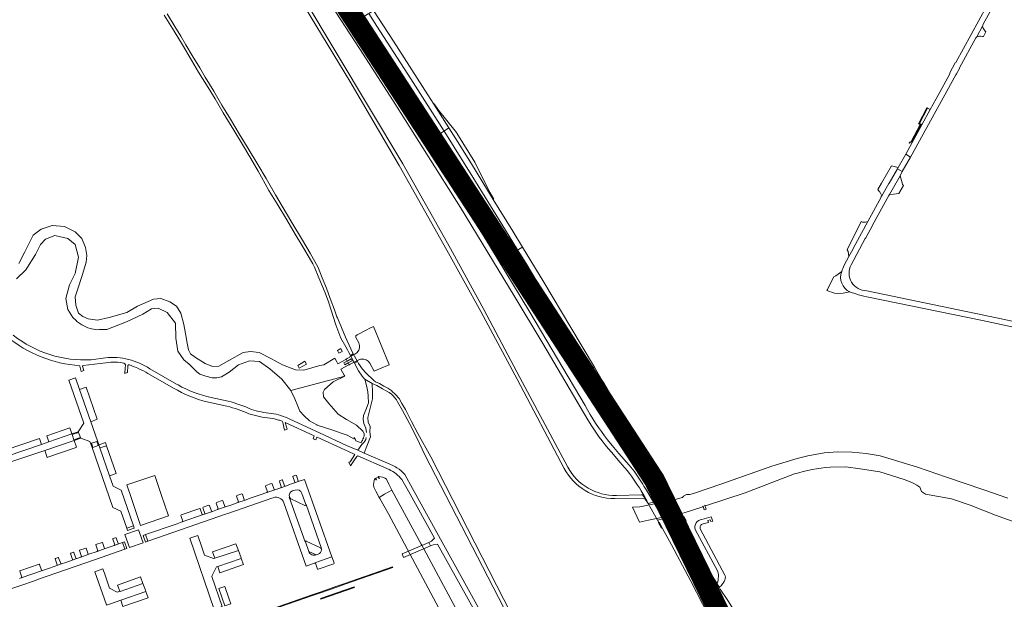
# Model space of a CAD drawing. Header units: metres. Extents: x 166325 to 190320, y 381923 to 404576.
# Tile 366 of 656: x 174709 to 175413, y 389925 to 390339. Entities that reach past the tile are written whole.
import ezdxf

# ---------------------------------------------------------------- set-up
doc = ezdxf.new("R2010")
doc.units = ezdxf.units.M
for name, color, linetype, lineweight in [('B-WE-OG-WATER_BEEK-GV', 8, 'Continuous', 18), ('B-WE-OG-WATER_MEER-GV', 8, 'Continuous', 18), ('B-WE-VH-VERHARDING_ASFALT-GV', 8, 'Continuous', 18), ('B-WE-VH-VERHARDING_BETON-GV', 8, 'Continuous', 18), ('B-WE-VH-VERHARDING_BETONSTRAATSTEEN-GV', 8, 'Continuous', 18), ('B-WE-VH-VERHARDING_FUNDERING_ZAND-GV', 8, 'Continuous', 18), ('B-WE-VH-VERHARDING_GESLOTEN-GV', 8, 'Continuous', 18), ('B-WE-VH-VERHARDING_N-WEG', 8, 'Continuous', 18), ('B-WE-VH-VERHARDING_STRAATBAKSTEEN-GV', 8, 'Continuous', 18)]:
    doc.layers.add(name, color=color, linetype=linetype, lineweight=lineweight)

msp = doc.modelspace()

# ---------------------------------------------------------------- linework, layer by layer
at = {"layer": 'B-WE-OG-WATER_BEEK-GV', "flags": 128}
for points in [[(174706.519, 390154.058), (174713.15, 390160.68), (174720.114, 390171.646), (174723.522, 390178.807), (174727.163, 390182.611), (174733.852, 390185.231), (174743.045, 390183.057), (174748.394, 390178.636), (174750.865, 390169.679), (174748.325, 390157.945), (174744.356, 390149.871), (174741.79, 390140.035), (174743.153, 390132.151), (174746.599, 390126.532), (174749.094, 390124.254), (174749.662, 390123.582), (174753.079, 390121.194), (174757.434, 390119.107), (174759.972, 390118.463), (174764.382, 390117.741), (174765.725, 390117.828), (174771.15, 390117.879), (174785.088, 390123.33), (174796.79, 390128.969), (174803.056, 390132.668), (174807.792, 390133.107), (174814.225, 390130.092), (174820.065, 390122.348), (174820.376, 390111.674), (174821.772, 390102.326), (174826.204, 390096.27), (174829.887, 390093.036), (174831.294, 390091.573), (174835.352, 390087.586), (174837.541, 390086.046), (174841.87, 390084.417), (174846.393, 390083.342), (174849.671, 390083.42), (174853.039, 390084.091), (174858.542, 390087.303), (174865.25, 390092.634), (174873.145, 390095.547), (174880.241, 390094.936), (174887.605, 390089.72), (174896.115, 390082.301), (174902.555, 390074.294), (174941.169, 390084.52), (174940.769, 390085.25), (174938.43, 390089.521), (174944.088, 390092.573), (174944.354, 390092.712), (174943.676, 390093.954), (174941.27, 390092.642), (174940.552, 390093.959), (174942.957, 390095.27), (174942.208, 390096.643), (174941.944, 390096.5), (174936.291, 390093.413), (174935.529, 390094.793), (174934.117, 390097.349), (174926.198, 390092.556), (174923.3, 390092.12), (174911.965, 390088.749), (174905.948, 390089.028), (174896.689, 390092.596), (174888.695, 390097.02), (174879.913, 390101.371), (174873.861, 390102.241), (174868.622, 390101.452), (174858.352, 390095.624), (174851.203, 390091.741), (174846.52, 390091.539), (174841.381, 390093.621), (174834.566, 390097.919), (174830.847, 390100.543), (174829.373, 390103.425), (174828.462, 390108.113), (174827.331, 390114.967), (174826.197, 390121.388), (174823.974, 390129.587), (174820.98, 390134.566), (174816.202, 390137.629), (174809.767, 390139.997), (174804.335, 390139.563), (174793.087, 390134.608), (174785.305, 390130.179), (174772.688, 390126.453), (174764.296, 390124.664), (174757.692, 390125.459), (174753.887, 390127.099), (174750.836, 390129.56), (174748.872, 390135.397), (174748.441, 390141.262), (174749.811, 390145.659), (174753.591, 390157.12), (174756.33, 390166.07), (174756.679, 390170.789), (174755.895, 390176.656), (174753.108, 390183.01), (174748.38, 390187.647), (174740.736, 390191.479), (174731.891, 390192.369), (174724.159, 390189.552), (174718.385, 390185.344), (174712.281, 390173.507), (174708.05, 390165.078)], [(174961.649, 390120.021), (174959.635, 390118.988), (174956.053, 390117.249), (174950.122, 390114.071), (174949.162, 390113.341), (174949.099, 390112.107), (174951.17, 390108.316)], [(174959.105, 390093.811), (174962.214, 390088.073), (174966.042, 390089.707), (174972.901, 390092.652), (174972.65, 390093.263), (174961.649, 390120.021)], [(174950.134, 390101.559), (174949.747, 390101.219), (174948.402, 390100.303), (174944.717, 390098.324), (174944.837, 390098.101), (174942.989, 390097.07), (174942.208, 390096.643), (174942.957, 390095.27), (174945.82, 390096.831), (174946.538, 390095.514), (174943.676, 390093.954), (174944.354, 390092.712), (174945.111, 390093.108), (174946.982, 390094.107), (174950.786, 390095.944), (174951.825, 390096.378), (174952.389, 390096.58), (174952.971, 390096.723)], [(175415.508, 389997.194), (175398.232, 390003.271), (175371.601, 390012.197), (175350.807, 390019.482), (175324.255, 390027.518), (175314.078, 390029.207), (175304.076, 390030.101), (175293.961, 390030.468), (175284.183, 390029.61), (175272.446, 390027.531), (175264.826, 390025.721), (175246.632, 390020.091), (175210.812, 390007.635), (175190.629, 390000.525), (175187.949, 389999.905), (175185.736, 389999.966), (175183.518, 389998.677), (175182.734, 389997.785), (175179.93, 389996.973), (175177.767, 389996.331), (175152.345, 389991.013), (175147.039, 389990.932), (175148.691, 389987.188), (175152.048, 389980.024), (175158.37, 389981.646), (175183.893, 389986.725), (175197.362, 389991.141), (175197.229, 389991.512), (175197.437, 389991.608), (175198.369, 389988.94), (175199.775, 389989.449), (175198.848, 389992.101), (175199.031, 389992.174), (175199.185, 389991.739), (175227.7, 390001.089), (175262.927, 390014.593)], [(175288.271, 390019.411), (175299.549, 390019.756), (175309.901, 390018.335), (175324.016, 390016.043), (175341.252, 390010.579), (175345.501, 390009.071), (175348.274, 390007.882), (175350.35, 390006.638), (175352.582, 390005.083), (175353.804, 390002.103), (175356.641, 390000.091), (175375.069, 389996.735), (175388.579, 389992.248), (175406.653, 389985.063), (175433.718, 389975.34)]]:
    msp.add_lwpolyline(points, dxfattribs=at)
at = {"layer": 'B-WE-OG-WATER_BEEK-GV'}
for points in [[(174951.17, 390108.316, -0.3380051), (174950.134, 390101.559)], [(174952.971, 390096.723, -0.3260218), (174959.105, 390093.811)], [(175262.927, 390014.593, -0.0574438), (175288.271, 390019.411)]]:
    msp.add_lwpolyline(points, format="xyb", dxfattribs=at)
at = {"layer": 'B-WE-OG-WATER_BEEK-GV', "flags": 128}
msp.add_lwpolyline([(174929.77, 390065.062), (174926.018, 390069.823), (174925.783, 390073.095), (174926.787, 390075.067), (174932.936, 390080.445), (174941.169, 390084.52), (174902.555, 390074.294), (174905.395, 390068.335), (174907.699, 390062.971), (174909.128, 390059.518), (174912.114, 390056.101), (174915.936, 390052.526), (174921.168, 390049.752), (174921.471, 390049.591), (174932.658, 390045.871), (174939.295, 390043.514), (174942.9, 390042.31), (174945.578, 390040.91), (174947.712, 390039.761), (174948.266, 390039.653), (174948.168, 390039.886), (174947.923, 390040.467), (174948.173, 390040.566), (174948.536, 390039.744), (174949.167, 390038.313), (174953.014, 390036.8), (174953.282, 390037.858), (174953.419, 390038.398), (174953.793, 390038.222), (174954.247, 390039.633), (174954.524, 390040.262), (174954.614, 390040.574), (174955, 390041.674), (174955.069, 390043.429), (174955.117, 390043.457), (174954.163, 390045.158), (174949.582, 390049.558), (174942.554, 390053.568), (174936.385, 390057.442)], close=True, dxfattribs=at)
at = {"layer": 'B-WE-OG-WATER_MEER-GV', "flags": 128}
msp.add_lwpolyline([(174965.649, 390012.781), (174965.4, 390012.658), (174965.994, 390011.453), (174965.687, 390011.319), (174965.047, 390012.499), (174963.355, 390011.652), (174963.918, 390010.448), (174963.674, 390010.312), (174963.059, 390011.466), (174962.784, 390011.31), (174962.266, 390009.987), (174961.79, 390007.059), (174962.056, 390005.278), (174963.499, 390002.401), (174965.721, 389997.875), (174969.649, 390000.068), (174974.957, 390002.929), (174972.763, 390007.416), (174971.09, 390010.934), (174970.184, 390011.543), (174968.297, 390012.304)], close=True, dxfattribs=at)
msp.add_lwpolyline([(175029.214, 389902.538), (174997.736, 389961.09), (174996.394, 389963.586), (174995.92, 389964.467), (174974.957, 390002.929), (174969.649, 390000.068), (174965.721, 389997.875), (174966.216, 389996.983), (174972.437, 389986.156), (175012.397, 389911.427)], dxfattribs=at)
at = {"layer": 'B-WE-VH-VERHARDING_ASFALT-GV', "flags": 128}
for points in [[(174718.92, 390675.562), (174716.144, 390673.39), (174905.157, 390389.9), (174931.67, 390349.712), (174951.839, 390318.94), (174975.793, 390281.539), (175023.895, 390205.045), (175062.395, 390141.932), (175082.8, 390107.898), (175115.085, 390053.319), (175115.551, 390052.531)], [(175113.074, 390063.583), (175073.523, 390130.26), (175044.688, 390177.918), (175016.29, 390223.903), (174989.606, 390266.45), (174951.481, 390326.072), (174930.287, 390358.331), (174908.046, 390391.841), (174718.92, 390675.562)], [(175427.616, 390399.163), (175378.31, 390308.757), (175377.878, 390308.487), (175374.087, 390301.396), (175373.974, 390300.731), (175368.183, 390290.188), (175364.21, 390282.954), (175359.932, 390275.167), (175353.972, 390264.317), (175342.4, 390243.251), (175345.919, 390241.247), (175378.237, 390300.117), (175378.756, 390300.701), (175380.993, 390304.652), (175380.941, 390305.055), (175392.634, 390326.419), (175393.053, 390326.913), (175393.254, 390327.281), (175397.394, 390334.891), (175397.62, 390335.306), (175397.647, 390335.662), (175431.11, 390397.227)], [(175303.348, 390164.12), (175313.389, 390182.942), (175313.988, 390183.562), (175318.691, 390192.156), (175318.551, 390192.483), (175330.262, 390213.744), (175330.789, 390214.338), (175338.42, 390227.772), (175339.997, 390230.771), (175336.452, 390232.749), (175330.68, 390222.596), (175330.273, 390222.305), (175325.253, 390213.518), (175324.938, 390212.934), (175324.944, 390212.637), (175315.294, 390195.052), (175304.768, 390175.945), (175304.564, 390175.109), (175301.82, 390170.097), (175298.44, 390163.813)], [(175296.619, 390159.428), (175292.502, 390156.316), (175290.916, 390155.637), (175289.84, 390153.474), (175286.425, 390146.605), (175286.052, 390145.855), (175291.439, 390143.944), (175293.643, 390143.598), (175297.797, 390143.923), (175302.453, 390144.756)], [(175302.453, 390144.756), (175303.498, 390144.308), (175305.235, 390143.928), (175306.778, 390143.376)], [(175314.528, 390141.34), (175397.444, 390124.327), (175448.285, 390113.322)], [(175449.089, 390117.328), (175398.359, 390128.264), (175314.575, 390145.659)], [(174751.609, 390091.987), (174751.684, 390091.724), (174752.791, 390087.961), (174754.626, 390088.619), (174753.748, 390091.566), (174753.691, 390091.759)], [(174754.051, 390092.169), (174770.408, 390094.087), (174773.942, 390094.51)], [(174769.997, 390097.632), (174759.716, 390096.25)], [(174784.237, 390091.011), (174784.179, 390090.412), (174784.024, 390086.506), (174785.527, 390087.101), (174785.784, 390087.148), (174786.029, 390091.877)], [(174800.395, 390086.44), (174819.179, 390075.768), (174821.559, 390074.416)], [(174821.961, 390078.246), (174820.799, 390078.907), (174801.837, 390089.691)], [(174857.756, 390066.631), (174845.571, 390069.287)], [(174845.956, 390065.383), (174856.957, 390063.079)], [(174896.413, 390052.319), (174896.825, 390051.452), (174898.155, 390045.959), (174900.069, 390046.617), (174898.649, 390051.408), (174919.411, 390041.818), (174918.583, 390039.667), (174920.433, 390038.905), (174921.27, 390040.802), (174921.388, 390040.906), (174941.233, 390031.756), (174947.445, 390029.016), (174948.408, 390028.592), (174945.009, 390023.284), (174944.167, 390023.032), (174945.208, 390020.493), (174947.76, 390024.108), (174949.896, 390027.133), (174950.492, 390027.672), (174971.261, 390018.513), (174972.887, 390017.796)], [(174978.491, 390019.004), (174977.519, 390019.599), (174976.522, 390020.153), (174972.888, 390021.739), (174955.058, 390029.52), (174950.466, 390031.524), (174942.508, 390034.996), (174923.234, 390043.936), (174901.995, 390053.786)], [(175150.599, 390006.664), (175151.896, 390004.59), (175153.164, 390002.562), (175154.721, 390000.071), (175155.355, 389999.057), (175157.546, 389995.158), (175157.288, 389995.019), (175158.117, 389993.541), (175161.934, 389994.357), (175157.01, 390003.01), (175155.178, 390005.959), (175154.376, 390007.335), (175151.098, 390012.321), (175148.108, 390016.492), (175144.506, 390020.902), (175137.253, 390029.328), (175132.477, 390034.847), (175129.072, 390038.897)], [(175131.937, 390030.262), (175138.259, 390022.785)], [(174897.668, 389993.983), (174913.702, 389948.751), (174917.46, 389950.093), (174919.754, 389950.923), (174919.708, 389951.038), (174931.964, 389955.301), (174912.438, 390010.719), (174908.513, 390009.338), (174905.142, 390008.176), (174903.078, 390007.453), (174898.781, 390005.948), (174895.436, 390004.794), (174891.291, 390003.356), (174885.545, 390001.343), (174880.625, 389999.642), (174874.183, 389997.416), (174869.959, 389995.956), (174864.749, 389994.161), (174861.602, 389993.061), (174859.663, 389992.384), (174855.951, 389991.087), (174850.29, 389989.121), (174846.501, 389987.808), (174840.813, 389985.819), (174839.89, 389985.505), (174825.009, 389980.345), (174821.241, 389979.035), (174798.693, 389971.197), (174800.304, 389966.484), (174824.539, 389974.924), (174834.641, 389978.424), (174855.918, 389985.797), (174857.494, 389986.343)], [(174982.096, 390010.531), (174986.704, 390002.21), (175005.305, 389968.618), (175003.236, 389966.488), (175002.336, 389966.106), (175001.318, 389965.674), (175002.646, 389963.242), (175003.308, 389963.535), (175004.35, 389963.971), (175007.646, 389964.474), (175037.465, 389910.641)], [(175040.794, 389911.977), (174989.728, 390004.088), (174984.157, 390014.138)], [(174903.886, 390002.464), (174905.732, 390003.126)], [(174910.551, 390000.696), (174913.362, 389992.651), (174913.526, 389992.673), (174924.57, 389961.319), (174924.43, 389961.277), (174924.548, 389960.885), (174924.56, 389960.662), (174924.558, 389960.439)], [(174857.494, 389986.343), (174888.982, 389997.253), (174889.997, 389997.605)], [(174915.483, 389959.118), (174913.035, 389966.004), (174912.881, 389965.975), (174901.544, 389997.947), (174901.679, 389997.99)], [(174901.679, 389997.99), (174901.643, 389998.101), (174901.611, 389998.213)], [(175168.616, 389982.428), (175164.808, 389981.612), (175165.763, 389979.909), (175166.016, 389980.056), (175168.218, 389976.063), (175174.978, 389963.804), (175188.759, 389937.822), (175201.053, 389913.829), (175206.708, 389902.581), (175210.291, 389895.141), (175219.508, 389875.819), (175220.013, 389874.753), (175227.221, 389859.343), (175234.307, 389843.586), (175241.535, 389827.094), (175248.53, 389810.481), (175255.343, 389793.707), (175261.841, 389777.312), (175268.275, 389760.689), (175274.514, 389743.95)], [(175278.077, 389744.664), (175277.258, 389746.353), (175275.253, 389752.309), (175268.707, 389769.682), (175254.523, 389805.514), (175246.936, 389823.641), (175239.39, 389840.985), (175231.701, 389858.182), (175223.528, 389875.891), (175222.474, 389878.075), (175213.996, 389895.645), (175213.37, 389896.944), (175209.893, 389904.149), (175204.219, 389915.436), (175191.91, 389939.459), (175178.109, 389965.478), (175169.113, 389981.54), (175168.616, 389982.428)], [(175183.372, 389979.843), (175181.277, 389983.755), (175180.492, 389985.15), (175172.749, 389983.314), (175173.169, 389982.545), (175191.188, 389949.54), (175197.443, 389937.705), (175210.176, 389912.548), (175212.916, 389915.992)], [(175214.463, 389916.826), (175220.418, 389915.699), (175215.132, 389924.234), (175209.806, 389932.311), (175208.995, 389933.616), (175207.249, 389936.422), (175202.801, 389943.573), (175183.372, 389979.843)], [(174697.654, 389930.739), (174719.926, 389938.494), (174721.546, 389939.059), (174755.217, 389950.784), (174767.093, 389954.919), (174783.915, 389960.777), (174782.255, 389965.491), (174779.657, 389964.583), (174776.257, 389963.398), (174769.877, 389961.181), (174764.115, 389959.18), (174758.206, 389957.133), (174752.487, 389955.14), (174749.552, 389954.11), (174746.257, 389952.965), (174741.616, 389951.359), (174738.677, 389950.342), (174738.633, 389950.306), (174735.29, 389949.137), (174730.107, 389947.343), (174725.033, 389945.588), (174724.972, 389945.566), (174709.856, 389940.317), (174708.674, 389939.929)], [(174922.139, 389957.149), (174920.812, 389956.723)]]:
    msp.add_lwpolyline(points, dxfattribs=at)
for points in [[(174961.69, 390346.028), (174961.377, 390345.824), (174958.851, 390344.173), (174958.363, 390343.854), (174964.226, 390334.882), (174988.537, 390297.186), (175012.213, 390259.796), (175012.757, 390260.132), (175015.33, 390261.771), (175015.736, 390262.028), (175004.809, 390279.143), (175000.516, 390285.749), (174976, 390324.023)], [(174958.363, 390343.854), (174957.861, 390343.526), (174955.359, 390341.891), (174954.982, 390341.645), (174968.103, 390321.49), (174989.951, 390287.485), (175008.845, 390257.661), (175009.24, 390257.913), (175011.753, 390259.51), (175012.213, 390259.796), (174988.537, 390297.186), (174964.226, 390334.882)], [(175004.809, 390279.143), (175015.736, 390262.028), (175020.715, 390254.231), (175031.853, 390236.403), (175047.448, 390210.814), (175047.872, 390211.055), (175045.158, 390215.532), (175041.466, 390223.11), (175034.283, 390237.668), (175021.479, 390258.222), (175021.11, 390258.887), (175008.184, 390274.661), (175005.118, 390279.374)], [(175015.736, 390262.028), (175015.33, 390261.771), (175012.757, 390260.132), (175012.213, 390259.796), (175012.684, 390259.051), (175032.908, 390226.73), (175056.185, 390188.922), (175064.862, 390174.77), (175065.399, 390175.097), (175067.899, 390176.621), (175068.244, 390176.832), (175061.373, 390188.144), (175047.448, 390210.814), (175031.853, 390236.403), (175020.715, 390254.231)], [(175012.213, 390259.796), (175011.753, 390259.51), (175009.24, 390257.913), (175008.845, 390257.661), (175010.055, 390255.751), (175024.784, 390232.182), (175026.73, 390229.047), (175033.575, 390218.15), (175049.449, 390192.243), (175061.409, 390172.665), (175061.794, 390172.9), (175064.35, 390174.458), (175064.862, 390174.77), (175056.185, 390188.922), (175032.908, 390226.73), (175012.684, 390259.051)], [(175336.452, 390232.749), (175337.032, 390233.773), (175332.214, 390234.887), (175325.005, 390222.442), (175322.429, 390217.994), (175323.755, 390216.429), (175323.797, 390216.347), (175325.253, 390213.518), (175330.273, 390222.305), (175330.68, 390222.596)], [(175024.784, 390232.182), (175024.397, 390231.93), (175027.029, 390227.694), (175037.914, 390205.242), (175038.173, 390204.884), (175051.129, 390183.666), (175056.916, 390176.568), (175063.451, 390168.293), (175066.293, 390163.786), (175066.714, 390163.975), (175064.246, 390168.021), (175061.409, 390172.665), (175049.449, 390192.243), (175033.575, 390218.15), (175026.73, 390229.047)], [(175315.294, 390195.052), (175313.635, 390194.626), (175311.609, 390194.571), (175311.533, 390194.569), (175310.514, 390195.054), (175300.515, 390174.944), (175301.148, 390173.617), (175301.82, 390170.097), (175304.564, 390175.109), (175304.768, 390175.945)], [(175068.244, 390176.832), (175067.899, 390176.621), (175065.399, 390175.097), (175064.862, 390174.77), (175070.85, 390165.005), (175082.459, 390145.682), (175109.416, 390100.661), (175116.275, 390088.968), (175116.76, 390089.252), (175119.373, 390090.786), (175119.732, 390090.997), (175102.971, 390119.404), (175083.521, 390151.676)], [(175064.862, 390174.77), (175064.35, 390174.458), (175061.794, 390172.9), (175061.409, 390172.665), (175064.246, 390168.021), (175066.714, 390163.975), (175073.652, 390152.673), (175092.378, 390121.431), (175108.907, 390093.596), (175112.823, 390086.941), (175113.183, 390087.152), (175115.757, 390088.664), (175116.275, 390088.968), (175109.416, 390100.661), (175082.459, 390145.682), (175070.85, 390165.005)], [(174947.147, 390100.427), (174945.225, 390099.401), (174948.173, 390093.91), (174950.296, 390094.913)], [(174912.763, 390095.196), (174910.114, 390093.706), (174907.529, 390092.252), (174908.584, 390090.279), (174913.94, 390093.061)], [(175116.275, 390088.968), (175115.757, 390088.664), (175113.183, 390087.152), (175112.823, 390086.941), (175116.748, 390080.27), (175127.537, 390061.934), (175139.991, 390040.411), (175155.461, 390013.515), (175158.669, 390007.928), (175159.082, 390008.165), (175161.71, 390009.682), (175162.149, 390009.925), (175159.983, 390013.743), (175136.97, 390053.685)], [(175119.732, 390090.997), (175119.373, 390090.786), (175116.76, 390089.252), (175116.275, 390088.968), (175136.97, 390053.685), (175159.983, 390013.743), (175162.149, 390009.925), (175162.724, 390010.269), (175165.352, 390011.761), (175165.59, 390011.9), (175163.76, 390015.192), (175144.674, 390048.269), (175126.204, 390080.029), (175125.374, 390081.435)], [(174786.292, 390003.907), (174787.657, 389999.912), (174795.135, 389977.802), (174815.054, 389984.708), (174809.919, 389999.934), (174805.431, 390013.574), (174785.301, 390006.81)], [(175165.59, 390011.9), (175165.352, 390011.761), (175162.724, 390010.269), (175162.149, 390009.925), (175161.71, 390009.682), (175159.082, 390008.165), (175158.669, 390007.928), (175165.942, 389995.214), (175173.875, 389996.909), (175174.174, 389996.973), (175171.775, 390001.145)], [(175161.934, 389994.357), (175158.117, 389993.541), (175164.808, 389981.612), (175168.616, 389982.428)], [(175173.875, 389996.909), (175165.942, 389995.214), (175172.749, 389983.314), (175180.492, 389985.15)], [(175175.912, 389997.349), (175173.875, 389996.909), (175180.492, 389985.15), (175182.482, 389985.635)], [(175002.646, 389963.242), (175001.318, 389965.674), (174982.214, 389957.482), (174983.244, 389954.944)]]:
    msp.add_lwpolyline(points, close=True, dxfattribs=at)
at = {"layer": 'B-WE-VH-VERHARDING_ASFALT-GV'}
for points in [[(175298.44, 390163.813, 0.0253076), (175296.619, 390159.428)], [(175314.575, 390145.659, -0.5695812), (175303.348, 390164.12)], [(175302.453, 390144.756, -0.3911048), (175296.619, 390159.428)], [(175306.778, 390143.376, 0.0553706), (175314.528, 390141.34)], [(174699.612, 390112.855, 0.1548939), (174751.609, 390091.987)], [(174759.716, 390096.25, -0.1819072), (174704.111, 390113.829)], [(174753.691, 390091.759, -0.4284591), (174754.051, 390092.169)], [(174801.837, 390089.691, 0.1820516), (174769.997, 390097.632)], [(174773.942, 390094.51, -0.0689633), (174783.186, 390093.849)], [(174783.186, 390093.849, -0.439868), (174784.237, 390091.011)], [(174786.029, 390091.877, -0.5392668), (174787.22, 390092.593)], [(174787.22, 390092.593, -0.0530338), (174800.395, 390086.44)], [(174845.571, 390069.287, -0.0734713), (174821.961, 390078.246)], [(174821.559, 390074.416, 0.073483), (174845.956, 390065.383)], [(174874.442, 390060.803, 0.043401), (174857.756, 390066.631)], [(175129.072, 390038.897, -0.0352461), (175113.074, 390063.583)], [(174856.957, 390063.079, -0.0459221), (174872.689, 390057.642)], [(174872.689, 390057.642, 0.0485968), (174887.892, 390054.47)], [(174888.703, 390057.925, -0.0544398), (174874.442, 390060.803)], [(174901.995, 390053.786, 0.075992), (174888.703, 390057.925)], [(174887.892, 390054.47, -0.0376601), (174893.812, 390053.189)], [(174893.812, 390053.189, -0.0169493), (174896.413, 390052.319)], [(175115.551, 390052.531, 0.0485275), (175131.937, 390030.262)], [(175138.259, 390022.785, -0.0422348), (175150.599, 390006.664)], [(174972.887, 390017.796, -0.1102843), (174982.096, 390010.531)], [(174984.157, 390014.138, 0.0698991), (174978.491, 390019.004)], [(174901.611, 389998.213, -0.3947509), (174903.886, 390002.464)], [(174905.732, 390003.126, -0.4106937), (174910.551, 390000.696)], [(174889.997, 389997.605, -0.4181128), (174897.668, 389993.983)], [(174924.558, 389960.439, -0.3067631), (174922.139, 389957.149)]]:
    msp.add_lwpolyline(points, format="xyb", dxfattribs=at)
at = {"layer": 'B-WE-VH-VERHARDING_BETON-GV', "flags": 128}
for points in [[(175174.664, 390000.191), (175173.526, 390002.236), (175171.775, 390001.145), (175174.174, 389996.973), (175175.912, 389997.349), (175175.858, 389997.452), (175175.022, 389999.048), (175175.288, 389999.172)], [(175165.942, 389995.214), (175165.361, 389995.09), (175161.934, 389994.357), (175168.616, 389982.428), (175172.749, 389983.314)], [(175183.794, 389984.023), (175183.473, 389983.869), (175182.482, 389985.635), (175180.492, 389985.15), (175181.277, 389983.755), (175183.372, 389979.843), (175185.451, 389980.985)]]:
    msp.add_lwpolyline(points, close=True, dxfattribs=at)
at = {"layer": 'B-WE-VH-VERHARDING_BETONSTRAATSTEEN-GV', "flags": 128}
for points in [[(175358.089, 390276.137), (175357.742, 390276.32), (175357.63, 390276.379), (175351.558, 390265.004), (175352.687, 390264.411), (175346.317, 390252.406), (175345.179, 390251.761), (175344.968, 390251.054), (175345.147, 390251.159), (175346.741, 390252.092), (175353.394, 390264.624), (175352.27, 390265.22)], [(175359.932, 390275.167), (175358.089, 390276.137), (175352.27, 390265.22), (175353.394, 390264.624), (175353.972, 390264.317)], [(175345.919, 390241.247), (175342.4, 390243.251), (175337.032, 390233.773), (175336.452, 390232.749), (175339.997, 390230.771)], [(175340.942, 390220.886), (175340.186, 390221.67), (175339.833, 390222.889), (175338.42, 390227.772), (175330.789, 390214.338), (175333.793, 390214.725), (175337.557, 390215.209)], [(174751.526, 390074.941), (174748.591, 390083.372), (174743.868, 390081.707), (174754.558, 390050.914), (174750.59, 390044.809), (174750.785, 390044.295), (174752.166, 390040.666), (174752.361, 390040.152), (174758.972, 390037.904), (174760.235, 390034.267), (174760.754, 390034.447), (174759.997, 390036.632), (174763.794, 390037.928), (174764.788, 390035.17), (174765.256, 390035.339), (174764.265, 390038.342), (174759.513, 390051.994)], [(174756.311, 390076.685), (174751.526, 390074.941), (174759.513, 390051.994), (174764.204, 390053.707)], [(174747.677, 390038.573), (174752.361, 390040.152), (174752.166, 390040.666), (174747.487, 390039.09), (174746.164, 390042.704), (174750.785, 390044.295), (174750.59, 390044.809), (174745.975, 390043.22), (174729.648, 390037.601), (174724.331, 390035.77), (174699.802, 390027.327), (174663.176, 390014.72), (174676.894, 389975.215), (174702.767, 389983.944), (174692.434, 390013.394), (174692.244, 390013.936), (174689.034, 390022.998), (174694.694, 390024.989), (174695.853, 390021.11), (174726.645, 390031.486)], [(174745.975, 390043.22), (174744.675, 390047.481), (174728.203, 390041.909), (174729.648, 390037.601)], [(174724.331, 390035.77), (174722.875, 390040.056), (174698.355, 390031.57), (174699.802, 390027.327)], [(174748.318, 390033.292), (174749.374, 390033.684), (174747.677, 390038.573), (174726.645, 390031.486), (174728.362, 390026.44), (174728.798, 390026.535), (174737.868, 390029.689), (174739.431, 390030.205)], [(174772.89, 390013.316), (174766.05, 390033.186), (174765.256, 390035.339), (174764.788, 390035.17), (174764.908, 390034.836), (174761.081, 390033.501), (174760.754, 390034.447), (174760.235, 390034.267), (174775.363, 389990.71), (174781.066, 389987.919), (174785.23, 389975.79), (174790.019, 389977.443), (174781.226, 390003.096), (174778.415, 390004.476), (174775.46, 390005.928)], [(174765.256, 390035.339), (174766.05, 390033.186), (174770.757, 390034.77), (174769.964, 390037.023)], [(175139.991, 390040.411), (175139.381, 390040.046), (175151.542, 390019.036), (175158.085, 390007.625), (175158.669, 390007.928), (175155.461, 390013.515)], [(174770.757, 390034.77), (174766.05, 390033.186), (174772.89, 390013.316), (174777.673, 390014.949)], [(174885.919, 390001.894), (174885.545, 390001.343), (174891.291, 390003.356), (174890.67, 390003.531), (174889.257, 390007.58), (174888.902, 390007.782), (174884.785, 390006.35), (174884.538, 390005.956)], [(174895.823, 390005.335), (174895.436, 390004.794), (174898.781, 390005.948), (174898.174, 390006.126), (174896.784, 390010.178), (174896.394, 390010.359), (174894.601, 390009.763), (174894.44, 390009.367)], [(174905.547, 390008.706), (174905.142, 390008.176), (174908.513, 390009.338), (174907.932, 390009.516), (174906.581, 390013.563), (174906.222, 390013.788), (174904.347, 390013.136), (174904.164, 390012.769)], [(175158.669, 390007.928), (175158.085, 390007.625), (175165.361, 389995.09), (175165.942, 389995.214)], [(174865.13, 389994.677), (174864.749, 389994.161), (174869.959, 389995.956), (174869.356, 389996.152), (174867.951, 390000.218), (174867.569, 390000.425), (174863.934, 389999.123), (174863.745, 389998.752)], [(174850.642, 389989.663), (174850.29, 389989.121), (174855.951, 389991.087), (174855.365, 389991.296), (174853.97, 389995.378), (174853.565, 389995.566), (174849.455, 389994.078), (174849.275, 389993.728)], [(175155.355, 389999.057), (175154.721, 390000.071), (175154.257, 389999.781), (175154.819, 389998.805), (175155.701, 389997.269), (175156.491, 389995.895), (175157.074, 389994.88), (175157.288, 389995.019), (175157.546, 389995.158)], [(174839.89, 389985.505), (174839.294, 389985.702), (174837.9, 389989.757), (174837.501, 389989.953), (174824.113, 389985.31), (174823.933, 389984.916), (174825.343, 389980.855), (174825.009, 389980.345)], [(174841.199, 389986.351), (174840.813, 389985.819), (174846.501, 389987.808), (174845.896, 389987.997), (174844.502, 389992.073), (174844.107, 389992.246), (174839.955, 389990.812), (174839.789, 389990.423)], [(175165.763, 389979.909), (175165.489, 389979.749), (175167.713, 389975.791), (175168.218, 389976.063), (175166.016, 389980.056)], [(174787.151, 389961.904), (174797.014, 389965.338), (174793.76, 389974.723), (174783.933, 389971.32)], [(174790.562, 389975.86), (174790.019, 389977.443), (174785.23, 389975.79), (174785.787, 389974.167)], [(174764.531, 389959.718), (174764.115, 389959.18), (174769.877, 389961.181), (174769.275, 389961.366), (174767.835, 389965.537), (174767.609, 389965.663), (174763.224, 389964.134), (174763.13, 389963.9)], [(174776.665, 389963.931), (174776.257, 389963.398), (174779.657, 389964.583), (174779.044, 389964.778), (174777.623, 389968.826), (174777.259, 389968.973), (174775.424, 389968.375), (174775.256, 389967.988)], [(174783.755, 389966.015), (174782.255, 389965.491), (174783.915, 389960.777), (174785.419, 389961.301)], [(174798.693, 389971.197), (174797.133, 389970.655), (174798.735, 389965.948), (174800.304, 389966.484)], [(174867.177, 389954.145), (174867.045, 389954.509), (174865.097, 389959.965), (174848.229, 389954.326), (174847.373, 389954.06), (174840.99, 389956.528), (174839.527, 389960.783), (174839.039, 389962.201), (174836.127, 389970.668), (174830.296, 389968.607), (174847.856, 389917.777), (174853.564, 389919.736), (174846.104, 389941.313), (174846.465, 389941.998), (174849.46, 389948.075), (174850.337, 389948.371)], [(174746.553, 389953.467), (174746.257, 389952.965), (174749.552, 389954.11), (174748.967, 389954.292), (174747.53, 389958.5), (174747.312, 389958.621), (174745.266, 389957.902), (174745.152, 389957.668)], [(174752.88, 389955.647), (174752.487, 389955.14), (174758.206, 389957.133), (174757.608, 389957.299), (174756.159, 389961.501), (174755.898, 389961.616), (174751.534, 389960.096), (174751.42, 389959.845)], [(174865.097, 389959.965), (174863.397, 389964.727), (174846.585, 389958.896), (174848.229, 389954.326)], [(174735.63, 389949.66), (174735.29, 389949.137), (174738.633, 389950.306), (174738.029, 389950.498), (174736.547, 389954.679), (174736.292, 389954.794), (174734.304, 389954.092), (174734.161, 389953.854)], [(174868.744, 389949.811), (174867.177, 389954.145), (174850.337, 389948.371), (174851.881, 389943.898)], [(174932.129, 389954.834), (174931.964, 389955.301), (174919.708, 389951.038), (174919.754, 389950.923), (174920.336, 389950.735), (174921.774, 389946.587), (174922.21, 389946.436), (174933.402, 389950.325), (174933.581, 389950.713)], [(174724.972, 389945.566), (174724.409, 389945.734), (174722.904, 389949.933), (174722.67, 389950.056), (174708.857, 389945.278), (174708.746, 389945.021), (174710.206, 389940.835), (174709.856, 389940.317)], [(174798.954, 389930.547), (174798.586, 389931.516), (174796.895, 389936.211), (174780.572, 389930.501), (174780.319, 389930.715), (174778.542, 389930.098), (174772.972, 389933), (174769.276, 389943.728), (174768.722, 389945.336), (174768.25, 389946.705), (174762.434, 389944.655), (174770.771, 389920.913), (174770.826, 389920.758), (174773.544, 389921.695), (174781.034, 389924.317)], [(174975.305, 389948.125), (174941.155, 389936.241), (174935.423, 389934.253), (174923.705, 389930.179), (174917.923, 389928.164), (174889.217, 389918.218), (174889.395, 389917.726), (174918.084, 389927.679), (174923.889, 389929.695), (174935.637, 389933.768), (174941.312, 389935.755), (174975.48, 389947.626)], [(174796.895, 389936.211), (174795.171, 389940.961), (174778.722, 389935.153), (174780.319, 389930.715), (174780.572, 389930.501)], [(174800.579, 389926.09), (174798.954, 389930.547), (174781.034, 389924.317), (174782.59, 389919.88)], [(174855.435, 389934.218), (174851.235, 389932.756), (174855.533, 389920.402), (174859.715, 389921.822), (174858.604, 389925.04), (174858.377, 389925.698)], [(174948.158, 389933.432), (174947.982, 389933.926), (174923.831, 389925.529), (174923.998, 389925.044)]]:
    msp.add_lwpolyline(points, close=True, dxfattribs=at)
for points in [[(174912.653, 389992.024), (174902.708, 389996.819), (174902.572, 389996.888), (174902.443, 389996.967), (174902.061, 389997.304), (174901.679, 389997.99), (174901.544, 389997.947), (174912.881, 389965.975), (174913.035, 389966.004), (174913.016, 389966.057)], [(174913.362, 389992.651), (174913.22, 389992.102)], [(174913.706, 389966.64), (174923.856, 389961.707), (174924.135, 389961.567), (174924.43, 389961.277), (174924.57, 389961.319), (174913.526, 389992.673), (174913.362, 389992.651)], [(175197.478, 389978.834), (175199.387, 389979.414), (175201.316, 389979.999), (175200.899, 389981.372), (175202.603, 389981.905), (175203.024, 389980.52), (175204.356, 389980.923), (175204.482, 389980.961), (175204.332, 389981.333), (175204.26, 389981.311), (175203.799, 389982.741), (175203.34, 389984.025), (175196.671, 389982)], [(175191.936, 389974.937), (175207.698, 389945.429)], [(175213.053, 389942.33), (175195.477, 389975.314)], [(174920.812, 389956.723), (174915.483, 389959.118)], [(175208.523, 389941.813), (175208.348, 389939.361), (175208.297, 389938.653)], [(175207.249, 389936.422), (175208.995, 389933.616)]]:
    msp.add_lwpolyline(points, dxfattribs=at)
at = {"layer": 'B-WE-VH-VERHARDING_BETONSTRAATSTEEN-GV'}
for points in [[(174913.22, 389992.102, -0.3054958), (174912.653, 389992.024)], [(175196.671, 389982, 0.4933295), (175191.936, 389974.937)], [(175195.477, 389975.314, -0.4769332), (175197.478, 389978.834)], [(174913.016, 389966.057, -0.3218319), (174913.205, 389966.604)], [(174913.205, 389966.604, -0.2756049), (174913.706, 389966.64)], [(174915.483, 389959.118, 0.4273942), (174920.812, 389956.723)], [(175207.698, 389945.429, -0.1306926), (175208.523, 389941.813)], [(175208.297, 389938.653, -0.1445779), (175207.249, 389936.422)], [(175211.45, 389935.972, 0.0300222), (175212.172, 389937.048)], [(175212.172, 389937.048, 0.0602808), (175213.224, 389939.467)], [(175213.224, 389939.467, 0.2010734), (175213.053, 389942.33)], [(175208.995, 389933.616, 0.0783588), (175211.45, 389935.972)]]:
    msp.add_lwpolyline(points, format="xyb", dxfattribs=at)
at = {"layer": 'B-WE-VH-VERHARDING_FUNDERING_ZAND-GV', "flags": 128}
for points in [[(174705.917, 390665.385), (174703.914, 390663.817), (174780.804, 390552.717), (174798.774, 390525.966), (174831.558, 390476.693), (174870.819, 390415.88), (174909.166, 390354.563), (174944.786, 390295.599), (174980.169, 390235.286), (175014.264, 390174.634), (175038.499, 390130.867), (175064.414, 390082.454), (175098.204, 390018.528)], [(175100.805, 390019.439), (175066.459, 390083.538), (175040.762, 390132.257), (175016.755, 390175.739), (174982.631, 390236.385), (174911.209, 390355.917), (174872.972, 390417.412), (174833.566, 390478.327), (174800.814, 390527.429), (174782.928, 390554.115), (174705.917, 390665.385)], [(174811.975, 390342.719), (174819.218, 390331.312), (174825.165, 390321.415), (174831.671, 390310.603), (174836.703, 390301.962), (174842.277, 390292.937), (174848.483, 390282.8), (174854.227, 390272.951), (174861.9, 390260.528), (174867.306, 390251.331), (174873.967, 390240.191), (174879.207, 390231.088), (174881.567, 390226.728), (174886.911, 390217.403), (174892.819, 390207.667), (174899.796, 390196.39), (174905.761, 390186.166), (174911.161, 390177.111), (174915.64, 390169.276), (174918.286, 390164.785), (174919.562, 390162.461), (174922.704, 390154.787), (174927.172, 390144.229), (174929.557, 390137.595), (174934.727, 390121.182), (174938.503, 390111.794), (174941.884, 390105.589), (174943.151, 390103.264), (174944.146, 390101.411), (174945.225, 390099.401), (174947.147, 390100.427), (174945.445, 390104.101), (174941.766, 390112.398), (174935.945, 390126.284), (174935.552, 390126.98), (174933.806, 390132.002), (174930.837, 390140.105), (174928.173, 390147.496), (174925.131, 390154.821), (174922.075, 390162.257), (174916.403, 390172.549), (174910.954, 390181.764), (174903.37, 390194.536), (174896.543, 390206.034), (174891.565, 390214.115), (174884.945, 390225.96), (174879.085, 390235.889), (174871.414, 390248.538), (174865.659, 390257.889), (174859.558, 390268.384), (174853.394, 390278.414), (174847.469, 390288.36), (174841.355, 390298.344), (174837.455, 390305.058), (174832.013, 390313.858), (174827.44, 390321.574), (174823.942, 390327.675), (174819.699, 390334.572), (174814.258, 390343.554)], [(175002.675, 390026.794), (174993.492, 390043.431), (174989.009, 390052.102), (174984.574, 390060.615), (174982.138, 390065.099), (174980.002, 390068.622), (174977.562, 390071.353), (174974.914, 390073.833), (174974.771, 390073.943), (174971.997, 390075.927), (174969.268, 390077.432), (174965.981, 390079.212), (174963.294, 390080.545), (174961.908, 390081.488), (174956.242, 390086.958), (174953.898, 390089.646), (174951.127, 390093.549), (174950.296, 390094.913), (174948.173, 390093.91), (174951.153, 390088.36), (174953.654, 390084.416), (174954.816, 390083.139), (174955.638, 390082.501), (174960.847, 390079.384), (174964.073, 390077.798), (174968.187, 390075.493), (174970.917, 390074.141), (174972.959, 390072.773), (174974.529, 390071.59), (174975.808, 390070.374), (174978.124, 390067.505), (174979.029, 390066.21), (174982.612, 390059.909), (174987.559, 390050.588), (174992.72, 390040.363), (174998.439, 390028.397), (175077.316, 389875.489)], [(174961.164, 390068.399), (174961.133, 390073.167), (174960.847, 390079.384), (174955.638, 390082.501), (174957.056, 390077.011), (174957.639, 390073.398), (174958.053, 390070.21), (174958.103, 390065.548), (174956.439, 390060.845), (174954.612, 390056.374), (174954.34, 390053.672), (174954.748, 390050.795), (174956.303, 390047.335), (174956.679, 390044.205)], [(174954.013, 390036.094), (174953.487, 390035.614), (174950.466, 390031.524), (174955.058, 390029.52), (174955.881, 390031.401), (174956.549, 390033.175), (174959.511, 390041.037), (174959.199, 390044.692), (174959.277, 390048.502), (174957.994, 390051.553), (174957.683, 390055.052), (174961.164, 390068.399)], [(175088.341, 389863.239), (175086.48, 389865.921), (175081.116, 389873.652), (175002.675, 390026.794)], [(175134.29, 389997.044), (175155.701, 389997.269), (175154.819, 389998.805), (175154.257, 389999.781), (175153.501, 389999.761), (175135.486, 389999.289)]]:
    msp.add_lwpolyline(points, dxfattribs=at)
at = {"layer": 'B-WE-VH-VERHARDING_FUNDERING_ZAND-GV'}
for points in [[(174956.635, 390040.61, -0.1536538), (174954.013, 390036.094)], [(175098.204, 390018.528, 0.2807798), (175134.29, 389997.044)], [(175135.486, 389999.289, -0.2834795), (175100.805, 390019.439)]]:
    msp.add_lwpolyline(points, format="xyb", dxfattribs=at)
at = {"layer": 'B-WE-VH-VERHARDING_GESLOTEN-GV', "flags": 128}
msp.add_lwpolyline([(174939.344, 390102.278), (174938.282, 390104.232), (174935.901, 390102.878), (174936.997, 390100.959)], close=True, dxfattribs=at)
at = {"layer": 'B-WE-VH-VERHARDING_N-WEG', "const_width": 15, "flags": 128}
msp.add_lwpolyline([(174349.146, 391259.837), (175162.724, 390010.269), (175291.289, 389747.016), (175326.632, 389637.239), (175454.538, 389305.598), (175523.413, 389174.639), (175622.811, 389021.304), (175663.495, 388967.832), (175722.118, 388906.995), (175792.754, 388850.785), (175889.499, 388800.195), (175975.351, 388773.939), (176078.371, 388757.508), (176166.786, 388758.468), (176231.912, 388767.141), (176395.288, 388798.84), (176536.816, 388816.812), (176734.149, 388827.058), (176927.52, 388830.606), (177023.153, 388827.745), (177197.1, 388813.016), (177241.132, 388810.043), (177253.625, 388766.817)], dxfattribs=at)
at = {"layer": 'B-WE-VH-VERHARDING_STRAATBAKSTEEN-GV', "flags": 128}
for points in [[(175397.394, 390334.891), (175393.254, 390327.281)], [(175398.102, 390327.317), (175399.725, 390330.819)]]:
    msp.add_lwpolyline(points, dxfattribs=at)
at = {"layer": 'B-WE-VH-VERHARDING_STRAATBAKSTEEN-GV'}
for points in [[(175398.686, 390331.892, -0.1250679), (175397.394, 390334.891)], [(175399.725, 390330.819, -0.0568187), (175398.686, 390331.892)], [(175393.254, 390327.281, -0.1096785), (175397.263, 390327.497)], [(175397.263, 390327.497, -0.0240113), (175398.102, 390327.317)]]:
    msp.add_lwpolyline(points, format="xyb", dxfattribs=at)

doc.saveas('drawing.dxf')
